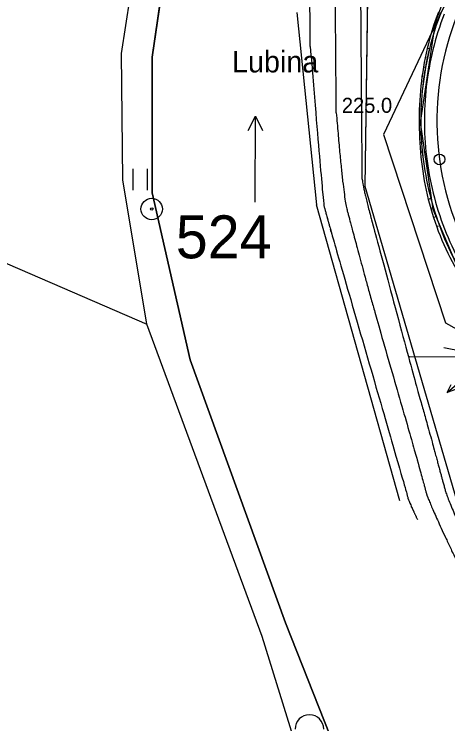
# Model space of a CAD drawing. Extents: x -495905 to -478420, y -1113297 to -1107716.
# Drawn here: x -479876.2 to -479815.6, y -1112804.5 to -1112705.4 of the extents above; entities that cross this region are included whole.
import ezdxf

# ---------------------------------------------------------------- set-up
doc = ezdxf.new("R2010")
doc.units = 0
for name, color, linetype in [('03_PC_OBJEKTY_NÁVRH', 7, 'Continuous'), ('03_PC_OBJEKTY_NÁVRH_PR', 7, 'Continuous'), ('2D_VRSTEVNICE', 7, 'Continuous'), ('C1_HATCH_SLOPE_L', 7, 'Continuous'), ('C1_HECTOMETRY', 7, 'Continuous'), ('C1_HRANA_TELESO', 7, 'Continuous'), ('C1_KORUNA', 7, 'Continuous'), ('C1_OSA', 7, 'Continuous'), ('C1_PRIKOP', 7, 'Continuous'), ('C1_VOZOVKA', 7, 'Continuous'), ('C1_ZPEVKRAJ', 7, 'Continuous'), ('DRENÁŽ', 7, 'Continuous'), ('ODVODNĚNÍ PLOŠNÉ', 7, 'Continuous'), ('PLYN', 7, 'Continuous'), ('VODNÍ PLOCHY', 7, 'Continuous'), ('VYRAZNE_VRST', 7, 'Continuous'), ('zamereni', 7, 'Continuous')]:
    doc.layers.add(name, color=color, linetype=linetype)

# ---------------------------------------------------------------- blocks, each defined once
blk = doc.blocks.new('A$C70B')
at = {"layer": 'DRENÁŽ'}
for p, q in [((0.869, 0.002), (-0.869, -0.002)), ((6.861, 0.426), (7.971, -0.002)), ((7.971, -0.002), (5.275, -0.002)), ((7.971, -0.002), (6.862, -0.478))]:
    blk.add_line(p, q, dxfattribs=at)
for centre, radius, start, end in [((0.872, 0.584), 0.582, 269.69241, 322.79009), ((2.168, -0.416), 1.055, 24.40393, 142.08362), ((4.08, 0.589), 1.109, 210.88731, 317.37071), ((5.319, -0.636), 0.636, 85.97658, 131.72478)]:
    blk.add_arc(centre, radius, start, end, dxfattribs=at)

msp = doc.modelspace()

# ---------------------------------------------------------------- linework, layer by layer
at = {"layer": '03_PC_OBJEKTY_NÁVRH'}
msp.add_lwpolyline([(-479816.184, -1112751.932), (-479810.976, -1112752.933), (-479811.978, -1112758.141)], dxfattribs=at)
at = {"layer": '03_PC_OBJEKTY_NÁVRH_PR'}
msp.add_lwpolyline([(-479577.41, -1112729.56), (-479586.36, -1112759.09), (-479591.02, -1112766.68), (-479664.76, -1112818.26), (-479691.46, -1112820.46), (-479751.22, -1112788.93), (-479810.42, -1112753.28), (-479821.02, -1112753.24)], dxfattribs=at)
at = {"layer": '2D_VRSTEVNICE'}
for points in [[(-479834.867, -1112709.864), (-479834.902, -1112705.262), (-479834.915, -1112703.463), (-479828.908, -1112683.694), (-479828.34, -1112682.517), (-479827.651, -1112681.087), (-479815.033, -1112660.98), (-479813.42, -1112658.778), (-479807.884, -1112653.176), (-479804.269, -1112654.924)], [(-479827.6, -1112728.429), (-479827.77, -1112705.779), (-479827.837, -1112696.924), (-479827.031, -1112694.271), (-479822.55, -1112684.977), (-479817.105, -1112673.684), (-479814.915, -1112670.195), (-479806.288, -1112658.421)], [(-479834.867, -1112709.864), (-479833.08, -1112731.638), (-479832.801, -1112732.681), (-479832.049, -1112735.482), (-479821.675, -1112771.267), (-479821.28, -1112772.725), (-479821.102, -1112773.384), (-479819.903, -1112775.938)], [(-479827.6, -1112728.429), (-479827.507, -1112729.564), (-479825.531, -1112736.927), (-479820.225, -1112756.704), (-479818.654, -1112762.123), (-479816.543, -1112769.921), (-479815.588, -1112773.446), (-479810.423, -1112784.45), (-479808.706, -1112784.774), (-479806.066, -1112785.649), (-479807.146, -1112788.172)]]:
    msp.add_open_spline(points, degree=2, dxfattribs=at)
at = {"layer": 'C1_HATCH_SLOPE_L'}
for p, q in [((-479818.213, -1112710.226), (-479818.526, -1112710.149)), ((-479818.663, -1112711.48), (-479818.809, -1112711.449)), ((-479818.507, -1112711.513), (-479818.512, -1112711.512)), ((-479818.76, -1112712.808), (-479819.052, -1112712.756)), ((-479819.118, -1112714.09), (-479819.253, -1112714.07)), ((-479818.973, -1112714.111), (-479818.978, -1112714.11)), ((-479819.422, -1112720.691), (-479819.633, -1112720.693)), ((-479819.508, -1112722.016), (-479819.617, -1112722.02)), ((-479819.388, -1112722.011), (-479819.393, -1112722.011)), ((-479819.313, -1112723.329), (-479819.56, -1112723.347)), ((-479819.334, -1112724.658), (-479819.461, -1112724.672)), ((-479819.197, -1112724.644), (-479819.202, -1112724.644)), ((-479818.004, -1112731.13), (-479818.386, -1112731.232)), ((-479817.843, -1112732.46), (-479818.032, -1112732.517)), ((-479817.645, -1112732.401), (-479817.649, -1112732.402)), ((-479817.246, -1112733.659), (-479817.638, -1112733.79)), ((-479817.01, -1112734.98), (-479817.204, -1112735.051)), ((-479816.808, -1112734.905), (-479816.812, -1112734.906))]:
    msp.add_line(p, q, dxfattribs=at)
at = {"layer": 'C1_HECTOMETRY'}
msp.add_circle((-479816.81, -1112725.652), 0.75, dxfattribs=at)
at = {"layer": 'C1_HRANA_TELESO'}
for centre, radius, start, end in [((-479777.12, -1112720.092), 42.583, 159.33516, 166.4972), ((-479777.104, -1112719.864), 42.546, 166.80102, 173.96332), ((-479777.152, -1112719.79), 42.49, 174.05545, 181.21788), ((-479777.136, -1112720.855), 42.497, 179.78211, 186.94476), ((-479777.009, -1112721.141), 42.589, 186.5414, 193.70493), ((-479777.083, -1112720.543), 42.663, 194.50961, 201.67174), ((-479777.25, -1112720.112), 42.67, 202.29147, 209.4535)]:
    msp.add_arc(centre, radius, start, end, dxfattribs=at)
at = {"layer": 'C1_KORUNA'}
for start, end in [(159.08726, 166.24924), (166.24924, 173.41121), (173.41121, 180.57318), (180.57318, 187.73515), (187.73515, 194.89713), (194.89713, 202.0591), (202.0591, 209.22107)]:
    msp.add_arc((-479777.174, -1112720.268), 42.25, start, end, dxfattribs=at)
at = {"layer": 'C1_OSA'}
msp.add_arc((-479777.174, -1112720.268), 40, 143.59269, 238.69063, dxfattribs=at)
at = {"layer": 'C1_PRIKOP'}
for start, end in [(159.08726, 166.24924), (166.24924, 173.41121), (173.41121, 180.57318), (180.57318, 187.73515), (187.73515, 194.89713), (194.89713, 202.0591), (202.0591, 209.22107)]:
    msp.add_arc((-479777.174, -1112720.268), 42.26, start, end, dxfattribs=at)
at = {"layer": 'C1_VOZOVKA'}
for start, end in [(159.08726, 166.24924), (166.24924, 173.41121), (173.41121, 180.57318), (180.57318, 187.73515), (187.73515, 194.89713), (194.89713, 202.0591), (202.05909, 209.22107)]:
    msp.add_arc((-479777.174, -1112720.268), 41.75, start, end, dxfattribs=at)
at = {"layer": 'C1_ZPEVKRAJ'}
for start, end in [(159.08726, 166.24924), (166.24924, 173.41121), (173.41121, 180.57318), (180.57318, 187.73515), (187.73515, 194.89713), (194.89713, 202.0591), (202.05909, 209.22107)]:
    msp.add_arc((-479777.174, -1112720.268), 41.75, start, end, dxfattribs=at)
at = {"layer": 'ODVODNĚNÍ PLOŠNÉ'}
msp.add_lwpolyline([(-479676.843, -1112582.165), (-479699.965, -1112601.611), (-479732.606, -1112617.367), (-479765.979, -1112632.331), (-479788.544, -1112650.526), (-479809.386, -1112689.919), (-479824.612, -1112722.153), (-479815.967, -1112748.465), (-479693.777, -1112816.722)], dxfattribs=at)
at = {"layer": 'VODNÍ PLOCHY'}
for points in [[(-479827.58, -1112641.12), (-479842.72, -1112664.46), (-479850.69, -1112682.08), (-479854.87, -1112697.09), (-479856.94, -1112711.35), (-479856.98, -1112730.34), (-479851.66, -1112753.66), (-479838.32, -1112790.38), (-479832.08, -1112806.18)], [(-479793.43, -1112835.75), (-479809.66, -1112786.6), (-479814.32, -1112773.46), (-479827.2, -1112729.45), (-479826.74, -1112695.91), (-479814.89, -1112672.13), (-479804.47, -1112658.33), (-479827.58, -1112641.12)]]:
    msp.add_lwpolyline(points, dxfattribs=at)
at = {"layer": 'VYRAZNE_VRST'}
for points in [[(-479831.233, -1112719.146), (-479831.336, -1112705.52), (-479831.376, -1112700.193), (-479827.969, -1112688.982), (-479825.445, -1112683.747), (-479822.378, -1112677.386), (-479814.974, -1112665.587), (-479809.854, -1112658.599)], [(-479831.233, -1112719.146), (-479830.293, -1112730.601), (-479829.166, -1112734.804), (-479826.137, -1112746.093), (-479820.165, -1112766.695), (-479818.912, -1112771.323), (-479818.345, -1112773.415), (-479814.54, -1112781.52)]]:
    msp.add_open_spline(points, degree=2, dxfattribs=at)
at = {"layer": 'zamereni'}
for p, q in [((-480034.62, -1112672.12), (-479857.71, -1112748.69)), ((-479813.22, -1112695.21), (-479817.4, -1112706.53)), ((-479861.23, -1112710.85), (-479859.01, -1112696.04)), ((-479827.2, -1112729.45), (-479826.74, -1112695.91)), ((-479856.94, -1112711.35), (-479854.87, -1112697.09)), ((-479836.72, -1112705.13), (-479834, -1112731.98)), ((-479817.4, -1112706.53), (-479819.51, -1112720.49)), ((-479861.08, -1112728.5), (-479861.23, -1112710.85)), ((-479856.98, -1112730.34), (-479856.94, -1112711.35)), ((-479842.563, -1112731.63), (-479842.537, -1112719.63)), ((-479819.51, -1112720.49), (-479817.74, -1112732.62)), ((-479859.644, -1112726.95), (-479859.644, -1112729.95)), ((-479857.6, -1112729.95), (-479857.6, -1112726.95)), ((-479857.71, -1112748.69), (-479861.08, -1112728.5)), ((-479814.32, -1112773.46), (-479827.2, -1112729.45)), ((-479851.66, -1112753.66), (-479856.98, -1112730.34)), ((-479822.37, -1112773.37), (-479834, -1112731.98)), ((-479817.74, -1112732.62), (-479812.79, -1112744.37)), ((-479841.6, -1112792.31), (-479857.71, -1112748.69)), ((-479838.32, -1112790.38), (-479851.66, -1112753.66)), ((-479832.08, -1112806.18), (-479838.32, -1112790.38)), ((-479830.79, -1112826.97), (-479841.6, -1112792.31))]:
    msp.add_line(p, q, dxfattribs=at)
msp.add_lwpolyline([(-479843.542, -1112721.628), (-479842.537, -1112719.63), (-479841.542, -1112721.632)], dxfattribs=at)
for radius in [1.5, 0.181]:
    msp.add_circle((-479857.021, -1112732.581), radius, dxfattribs=at)
msp.add_arc((-479834.98, -1112805.23), 2, 0, 180, dxfattribs=at)

# ---------------------------------------------------------------- block references
at = {"layer": 'PLYN', "rotation": -139.03471960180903}
msp.add_blockref('A$C70B', (-479809.693, -1112752.982), dxfattribs=at)

# ---------------------------------------------------------------- texts
at = {"layer": 'VYRAZNE_VRST'}
msp.add_text(' 225.0', height=2.1, dxfattribs=at).set_placement((-479831.233, -1112719.146))
msp.add_text(' 225.0', height=2.1, dxfattribs=at).set_placement((-479831.233, -1112719.146))
at = {"layer": 'zamereni'}
for s, height, p in [('Lubina', 3, (-479845.796, -1112713.5)), ('524', 6, (-479853.656, -1112739.47))]:
    msp.add_text(s, height=height, dxfattribs=at).set_placement(p)

doc.saveas('drawing.dxf')
